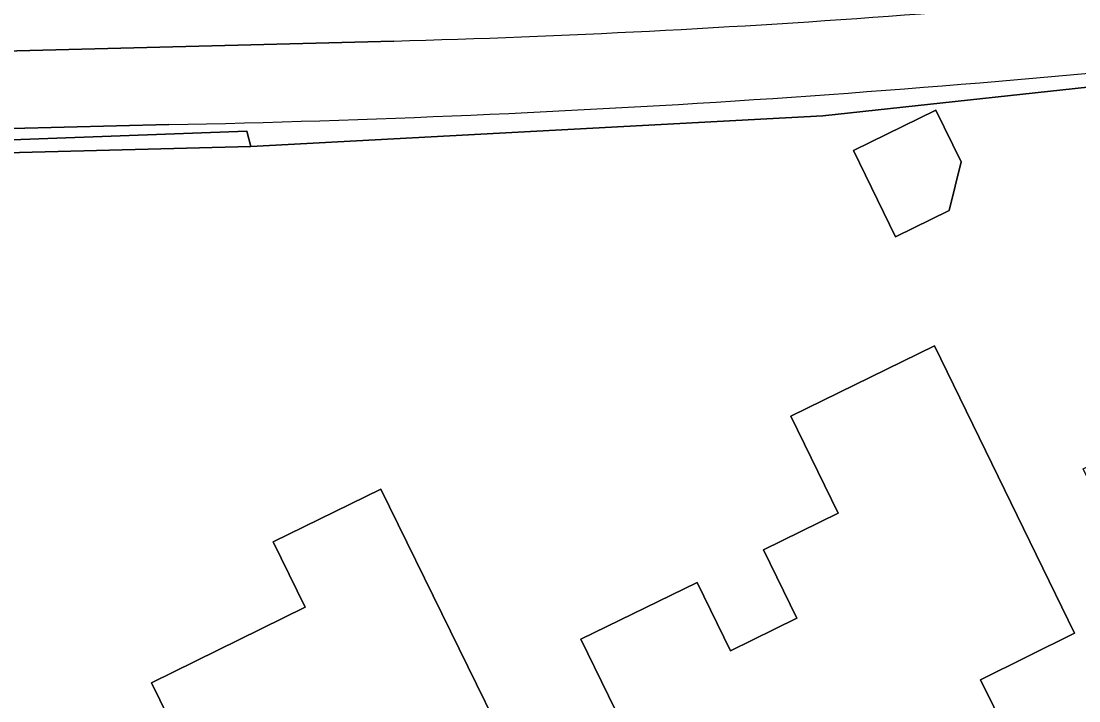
# Model space of a CAD drawing. Extents: x 160455 to 162082, y 388339 to 389736.
# Drawn here: x 160762.02 to 160795.13, y 389164.41 to 389185.68 of the extents above; entities that cross this region are included whole.
import ezdxf

# ---------------------------------------------------------------- set-up
doc = ezdxf.new("R2010")
doc.units = 0
for name, color, linetype in [('IMGEO_Berm_groen', 7, 'Continuous'), ('IMGEO_Erf', 7, 'Continuous'), ('IMGEO_Grasland_overig', 7, 'Continuous'), ('IMGEO_Hek', 7, 'Continuous'), ('IMGEO_Pand', 7, 'Continuous'), ('IMGEO_Waterloop', 7, 'Continuous')]:
    doc.layers.add(name, color=color, linetype=linetype)

msp = doc.modelspace()

# ---------------------------------------------------------------- linework, layer by layer
at = {"layer": 'IMGEO_Berm_groen'}
for points in [[(160744.35, 389184.662), (160746.134, 389181.394), (160769.079, 389182.232), (160769.208, 389181.754), (160787.113, 389182.713), (160804.553, 389184.603), (160804.392, 389184.984)], [(160766.641, 389182.44), (160750.241, 389182.024), (160750.065, 389184.446), (160773.685, 389185.054)]]:
    msp.add_lwpolyline(points, dxfattribs=at)
for centre, radius, start, end in [((160764.406, 389523.184), 338.258, 271.57186, 276.99717), ((160758.973, 389577.604), 395.238, 271.11173, 276.59882)]:
    msp.add_arc(centre, radius, start, end, dxfattribs=at)
at = {"layer": 'IMGEO_Erf'}
msp.add_lwpolyline([(160814.641, 389164.078), (160812.046, 389169.343), (160809.283, 389168.004), (160809.664, 389167.222), (160808.656, 389166.694), (160809.077, 389165.891), (160806.931, 389164.851), (160806.543, 389165.658), (160805.503, 389165.157), (160804.938, 389166.331), (160799.221, 389163.579), (160795.268, 389171.669), (160805.146, 389176.496), (160807.575, 389171.51), (160810.338, 389172.849), (160804.553, 389184.603), (160787.113, 389182.713), (160769.208, 389181.754), (160746.259, 389181.157), (160766.51, 389142.766)], dxfattribs=at)
for points in [[(160789.393, 389178.93), (160788.076, 389181.625), (160790.659, 389182.888), (160791.45, 389181.273), (160791.075, 389179.753)], [(160786.116, 389173.316), (160790.611, 389175.514), (160794.997, 389166.524), (160792.05, 389165.066), (160794.131, 389160.859), (160794.033, 389160.81), (160794.519, 389159.828), (160790.977, 389158.09), (160790.295, 389159.48), (160787.963, 389158.335), (160788.645, 389156.945), (160785.103, 389155.207), (160784.619, 389156.196), (160784.52, 389156.148), (160779.539, 389166.333), (160783.179, 389168.114), (160784.226, 389165.974), (160786.303, 389166.99), (160785.256, 389169.129), (160787.602, 389170.277)], [(160769.46, 389158.12), (160766.093, 389164.973), (160770.913, 389167.34), (160769.911, 389169.38), (160773.277, 389171.033), (160777.644, 389162.14), (160781.352, 389154.589), (160781.171, 389154.495), (160780.741, 389155.321), (160777.597, 389153.778), (160778.486, 389151.968), (160773.654, 389149.585), (160772.758, 389151.408), (160767.854, 389148.996), (160768.653, 389147.312), (160768.461, 389147.223), (160763.53, 389157.283), (160763.713, 389157.379), (160764.579, 389155.723)]]:
    msp.add_lwpolyline(points, close=True, dxfattribs=at)
at = {"layer": 'IMGEO_Grasland_overig'}
msp.add_lwpolyline([(160746.134, 389181.394), (160746.259, 389181.157), (160769.208, 389181.754), (160769.079, 389182.232)], close=True, dxfattribs=at)
at = {"layer": 'IMGEO_Hek'}
msp.add_lwpolyline([(160746.134, 389181.394), (160769.079, 389182.232), (160769.208, 389181.754)], dxfattribs=at)
at = {"layer": 'IMGEO_Pand'}
for points in [[(160789.393, 389178.93), (160791.075, 389179.753), (160791.45, 389181.273), (160790.659, 389182.888), (160788.076, 389181.625)], [(160785.103, 389155.207), (160788.645, 389156.945), (160787.963, 389158.335), (160790.295, 389159.48), (160790.977, 389158.09), (160794.519, 389159.828), (160794.033, 389160.81), (160794.131, 389160.859), (160792.05, 389165.066), (160794.997, 389166.524), (160790.611, 389175.514), (160786.116, 389173.316), (160787.602, 389170.277), (160785.256, 389169.129), (160786.303, 389166.99), (160784.226, 389165.974), (160783.179, 389168.114), (160779.539, 389166.333), (160784.52, 389156.148), (160784.619, 389156.196)], [(160770.913, 389167.34), (160766.093, 389164.973), (160769.46, 389158.12), (160764.579, 389155.723), (160763.713, 389157.379), (160763.53, 389157.283), (160768.461, 389147.223), (160768.653, 389147.312), (160767.854, 389148.996), (160772.758, 389151.408), (160773.654, 389149.585), (160778.486, 389151.968), (160777.597, 389153.778), (160780.741, 389155.321), (160781.171, 389154.495), (160781.352, 389154.589), (160777.644, 389162.14), (160773.277, 389171.033), (160769.911, 389169.38)]]:
    msp.add_lwpolyline(points, close=True, dxfattribs=at)
at = {"layer": 'IMGEO_Waterloop'}
msp.add_lwpolyline([(160773.685, 389185.054), (160750.065, 389184.446), (160750.241, 389182.024), (160766.641, 389182.44)], dxfattribs=at)
for centre, radius, start, end in [((160764.406, 389523.184), 338.258, 271.57186, 276.99717), ((160758.973, 389577.604), 395.238, 271.11173, 276.59882)]:
    msp.add_arc(centre, radius, start, end, dxfattribs=at)

doc.saveas('drawing.dxf')
